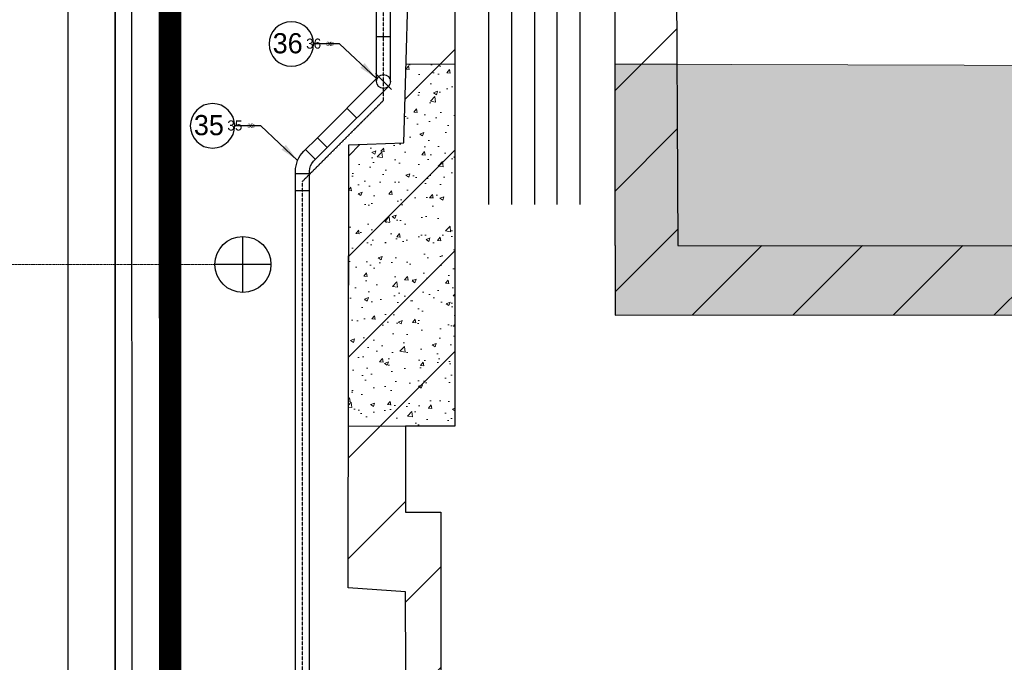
# Model space of a CAD drawing. Header units: metres. Extents: x -270273 to 328371, y -146885 to 591473.
# Tile 345 of 473: x -26161 to -17371, y 442230 to 447965. Entities that reach past the tile are written whole.
import ezdxf
from ezdxf.lldxf.tags import DXFTag

# ---------------------------------------------------------------- set-up
doc = ezdxf.new("R2010")
doc.units = ezdxf.units.M
for name, pattern in [('DASHED', [19.05, 12.7, -6.35]), ('RI-AWZI_TERREINRIOLERING', [19.8, 6, -1.8, 2.4, -1.8, 1.8, -1.8, 2.4, -1.8]), ('STIPPELFIJN', [0.375, 0.25, -0.125])]:
    doc.linetypes.add(name, pattern=pattern)
doc.layers.get('0').update_dxf_attribs({"color": 151})
for name, color, linetype in [('B-ME-WA-HYDRANT-G', 253, 'Continuous'), ('B-XX-GR-KRUIDEN-G', 98, 'Continuous'), ('B-XX-OG-BEBOUWING-G', 1, 'Continuous'), ('B-XX-VH-KANTVERHARDING-G', 253, 'Continuous'), ('Iv-status-nieuw', 170, 'Continuous'), ('Iv-Text 025', 3, 'Continuous'), ('Iv-Text 025 @ 100', 3, 'Continuous'), ('Iv-Text 025 @ 16', 3, 'Continuous'), ('Iv-Text 025 @ 20', 3, 'Continuous'), ('Iv-Text 025 @ 50', 3, 'Continuous')]:
    doc.layers.add(name, color=color, linetype=linetype)
doc.layers.add('B-XX-KL-ELEKTRA-G_HDSR', color=190, linetype='HDSR_Elektra', transparency=0.5)
doc.layers.add('B-XX-RI-AWZI_TERREINRIOLERING-G', color=211, linetype='RI-AWZI_TERREINRIOLERING', lineweight=18)
doc.layers.add('B-XX-VH-VERHARDING-V', color=253, linetype='Continuous', lineweight=18)
doc.styles.add('Iv-M 018', font='iv-font.shx', dxfattribs={"height": 1.8})
doc.styles.get("Standard").update_dxf_attribs({"font": 'iv-font.shx'})
tags = doc.linetypes.add('HDSR_Elektra', pattern='A,25,-2,["E",Standard,S=1.5,R=0,X=0,Y=-0.75],-4', length=31).pattern_tags.tags
tags[6] = DXFTag(74, 10)
pattern_1 = [(0.0124, (-169787, 422764.2), (2539.05, 4399.95), [635, -4445]), (90.0124, (-169469.6, 422764.3), (-2540.95, 4398.85), [317.5, -8481.32]), (90.0124, (-169390.2, 422764.3), (-2540.95, 4398.85), [254, -8544.82]), (90.0124, (-169549, 422764.3), (-2540.95, 4398.85), [254, -8544.82]), (60.0124, (-169311, 422764.3), (-2540.94, 4398.855), [203.2, -4876.8]), (120.0124, (-169628.3, 422764.3), (-5079.99, -1.09), [203.2, -4876.8])]

# ---------------------------------------------------------------- blocks, each defined once
blk = doc.blocks.new('zuhydrt1')
for p, q in [((0, -0.5), (0, 0.504)), ((-0.5, 0), (0.5, 0))]:
    blk.add_line(p, q)
at = {"color": 15}
blk.add_line((0, -0.5), (0, -0.5), dxfattribs=at)
blk.add_line((0, -0.5), (0, -0.5), dxfattribs=at)
blk.add_circle((0, 0), 0.5)
blk = doc.blocks.new('PE SDR17 bocht 45 125')
at = {"layer": 'Iv-status-nieuw'}
for p, q in [((-23931.4, 4466.2), (-23843, 4377.8)), ((-24037.5, 4360.1), (-23949.1, 4271.7)), ((-24126.5, 4145.2), (-24001.5, 4145.2)), ((-24126.5, 3995.2), (-24001.5, 3995.2))]:
    blk.add_line(p, q, dxfattribs=at)
for points in [[(-24126.5, 3995.2), (-24126.5, 4167.3, -0.198912), (-24053.1, 4344.5), (-23931.4, 4466.2)], [(-24001.5, 3995.2), (-24001.5, 4167.3, -0.198912), (-23964.7, 4256.1), (-23843, 4377.8)]]:
    blk.add_lwpolyline(points, format="xyb", dxfattribs=at)
blk = doc.blocks.new('*U479')
for points in [[(-3.29, -3.087), (0, 0)], [(0, 0), (2.324, 0)]]:
    blk.add_lwpolyline(points)
blk.add_circle((4.31, 0), 1.986)
blk.add_solid([(-1.849, -2.125), (-3.29, -3.087), (-2.238, -1.71)])
at = {"style": 'Iv-M 018'}
blk.add_attdef('NUMMER', (3.146, -0.835), '', height=1.8, dxfattribs=at)
blk = doc.blocks.new('*U894')
at = {"layer": 'Iv-Text 025 @ 100'}
ref = blk.add_blockref('*U479', (-24008.4, 447018.1), dxfattribs=dict(at, xscale=-100, yscale=100, zscale=100))
ref.add_attrib('NUMMER', '35', (-24605.8, 446934.6), dxfattribs={"layer": '0', "height": 180, "style": 'Iv-M 018'})
at = {"layer": 'Iv-Text 025 @ 16'}
ref = blk.add_blockref('*U479', (24008.4, 447018.1), dxfattribs=dict(at, xscale=16, yscale=16, zscale=-16))
ref.add_attrib('NUMMER', '35', (-24104, 447004.7), dxfattribs={"layer": '0', "height": 28.8, "style": 'Iv-M 018'})
at = {"layer": 'Iv-Text 025 @ 20'}
ref = blk.add_blockref('*U479', (24008.4, 447018.1), dxfattribs=dict(at, xscale=20, yscale=20, zscale=-20))
ref.add_attrib('NUMMER', '35', (-24127.9, 447001.4), dxfattribs={"layer": '0', "height": 36, "style": 'Iv-M 018'})
at = {"layer": 'Iv-Text 025 @ 50'}
ref = blk.add_blockref('*U479', (24008.4, 447018.1), dxfattribs=dict(at, xscale=50, yscale=50, zscale=-50))
ref.add_attrib('NUMMER', '35', (-24307.1, 446976.3), dxfattribs={"layer": '0', "height": 90, "style": 'Iv-M 018'})
blk = doc.blocks.new('*U895')
at = {"layer": 'Iv-Text 025 @ 100'}
ref = blk.add_blockref('*U479', (-23304.7, 447748.7), dxfattribs=dict(at, xscale=-100, yscale=100, zscale=100))
ref.add_attrib('NUMMER', '36', (-23902.1, 447665.3), dxfattribs={"layer": '0', "height": 180, "style": 'Iv-M 018'})
at = {"layer": 'Iv-Text 025 @ 16'}
ref = blk.add_blockref('*U479', (23304.7, 447748.7), dxfattribs=dict(at, xscale=16, yscale=16, zscale=-16))
ref.add_attrib('NUMMER', '36', (-23400.3, 447735.4), dxfattribs={"layer": '0', "height": 28.8, "style": 'Iv-M 018'})
at = {"layer": 'Iv-Text 025 @ 20'}
ref = blk.add_blockref('*U479', (23304.7, 447748.7), dxfattribs=dict(at, xscale=20, yscale=20, zscale=-20))
ref.add_attrib('NUMMER', '36', (-23424.2, 447732), dxfattribs={"layer": '0', "height": 36, "style": 'Iv-M 018'})
at = {"layer": 'Iv-Text 025 @ 50'}
ref = blk.add_blockref('*U479', (23304.7, 447748.7), dxfattribs=dict(at, xscale=50, yscale=50, zscale=-50))
ref.add_attrib('NUMMER', '36', (-23603.4, 447707), dxfattribs={"layer": '0', "height": 90, "style": 'Iv-M 018'})

msp = doc.modelspace()

# ---------------------------------------------------------------- hatches: boundary and pattern name
at = {"layer": 'B-XX-GR-KRUIDEN-G'}
h = msp.add_hatch(dxfattribs=at)
h.set_pattern_fill('SWAMP', color=256, scale=200, angle=-97.4574917, style=0)
h.set_pattern_definition(pattern_1)
edge = h.paths.add_edge_path()
edge.add_line((36170.9472, 467983.6184), (38807.233, 461086.9412))
edge.add_line((38807.233, 461086.9412), (38810.3624, 446608.8711))
edge.add_line((38810.3624, 446608.8711), (36139.8786, 446617.0471))
edge.add_line((36139.8786, 446617.0471), (36139.3863, 448894.8075))
edge.add_arc((26136.1817, 449088.8049), 10005.0855, -1.1110278, 90.28114678)
edge.add_line((26087.0876, 459093.77), (-20270.5154, 459143.9755))
edge.add_arc((-20265.5372, 463740.6222), 4596.6494, -137.93703668, -90.06205154, ccw=False)
edge.add_arc((-19672.5507, 464275.7307), 5395.3822, 181.61706894, 222.06296332, ccw=False)
edge.add_line((-25065.7842, 464123.4761), (-24911.4892, 502084.5462))
edge.add_line((-24911.4892, 502084.5462), (-40389.596, 502066.3386))
edge.add_line((-40389.596, 502066.3386), (-40389.5679, 501936.3442))
edge.add_line((-40389.5679, 501936.3442), (-53833.1309, 502045.977))
edge.add_line((-53833.1309, 502045.977), (-53832.4793, 499030.9938))
edge.add_arc((-53104.9668, 477843.061), 21200.4192, 91.96654498, 195.54166744)
edge.add_line((-73530.2108, 472162.6399), (-85297.5491, 472187.7091))
edge.add_arc((-105694.9499, 477855.2396), 21170.1409, -15.52824644, -5.12163447)
edge.add_line((-84609.3324, 475965.3729), (-84426.1974, 476009.7959))
edge.add_line((-84426.1974, 476009.7959), (-84404.1656, 479488.6016))
edge.add_line((-84404.1656, 479488.6016), (-84592.4424, 479546.1089))
edge.add_arc((-105694.9499, 477855.2396), 21170.1409, 4.58112078, 40.16416305)
edge.add_line((-89516.7368, 491509.5535), (-88685.4405, 492457.8708))
edge.add_line((-88685.4405, 492457.8708), (-91129.8677, 494858.1815))
edge.add_line((-91129.8677, 494858.1815), (-91980.7846, 493982.7483))
edge.add_arc((-105694.9499, 477855.2396), 21170.1409, 49.62353804, 84.87836553)
edge.add_line((-103805.0832, 498940.8572), (-103849.5062, 499123.9922))
edge.add_line((-103849.5062, 499123.9922), (-107328.3119, 499146.024))
edge.add_line((-107328.3119, 499146.024), (-107385.8192, 498957.7472))
edge.add_arc((-105694.9499, 477855.2396), 21170.1409, 94.58112078, 174.69316232)
edge.add_line((-126774.3486, 479813.2536), (-126963.3386, 479758.1356))
edge.add_line((-126963.3386, 479758.1356), (-126970.8713, 478568.7335))
edge.add_line((-126970.8713, 478568.7335), (-131112.6749, 478567.8383))
edge.add_arc((-151816.1218, 482872.4158), 21146.2078, -11.74536935, -5.34483933)
edge.add_line((-130761.8556, 480902.6507), (-130187.6684, 481039.2303))
edge.add_line((-130187.6684, 481039.2303), (-130188.4691, 484743.9745))
edge.add_line((-130188.4691, 484743.9745), (-130763.9199, 484864.1226))
edge.add_arc((-151816.1218, 482872.4158), 21146.2078, 5.40455287, 40.29433512)
edge.add_line((-135687.2267, 496547.9723), (-133699.597, 498565.198))
edge.add_line((-133699.597, 498565.198), (-136154.7736, 501065.7068))
edge.add_line((-136154.7736, 501065.7068), (-138168.0435, 499024.5692))
edge.add_arc((-151816.1218, 482872.4158), 21146.2078, 49.80320678, 84.65516068)
edge.add_line((-149846.3567, 503926.6821), (-149982.9363, 504500.8693))
edge.add_line((-149982.9363, 504500.8693), (-153687.6805, 504500.0685))
edge.add_line((-153687.6805, 504500.0685), (-153807.8287, 503924.6178))
edge.add_arc((-151816.1218, 482872.4158), 21146.2078, 95.40455287, 174.61534846)
edge.add_line((-172869.0143, 484856.8102), (-173444.5807, 484736.4292))
edge.add_line((-173444.5807, 484736.4292), (-173443.9373, 481031.7179))
edge.add_line((-173443.9373, 481031.7179), (-172869.7027, 480895.3377))
edge.add_arc((-151816.1218, 482872.4158), 21146.2078, 185.36474065, 210.81018619)
edge.add_line((-169977.941, 472041.422), (-173156.5236, 469766.6195))
edge.add_line((-173156.5236, 469766.6195), (-173318.7736, 469986.9156))
edge.add_line((-173318.7736, 469986.9156), (-183515.6316, 470032.0264))
edge.add_line((-183515.6316, 470032.0264), (-178966.2174, 504414.1056))
edge.add_line((-178966.2174, 504414.1056), (-138029.0908, 505121.838))
edge.add_line((-138029.0908, 505121.838), (-125211.8682, 505143.466))
edge.add_line((-125211.8682, 505143.466), (-121440.4628, 504962.4419))
edge.add_line((-121440.4628, 504962.4419), (-88409.978, 505411.5782))
edge.add_line((-88409.978, 505411.5782), (-55380.4993, 505934.7039))
edge.add_line((-55380.4993, 505934.7039), (-30572.423, 504796.219))
edge.add_line((-30572.423, 504796.219), (7219.6754, 502185.0736))
edge.add_line((7219.6754, 502185.0736), (36199.6742, 500183.6794))
edge.add_line((36199.6742, 500183.6794), (36170.9472, 467983.6184))
h.paths.add_polyline_path([(-84127.6167, 501450.8827), (-82224.8295, 503264.2573), (-80386.3966, 501456.3581), (-80382.3411, 499652.57), (-82305.7412, 499659.2658)], flags=16)
h = msp.add_hatch(dxfattribs=at)
h.set_pattern_fill('SWAMP', color=256, scale=200, angle=-97.4574917, style=0)
h.set_pattern_definition(pattern_1)
edge = h.paths.add_edge_path()
edge.add_line((-24533.2578, 391711.8078), (-24489.4542, 419330.4828))
edge.add_arc((-19999.9195, 419323.3623), 4489.5403, 135.11564024, 179.90912824, ccw=False)
edge.add_arc((-19978.8313, 419302.359), 4519.3036, 84.0422844, 135.11564024, ccw=False)
edge.add_line((-19509.7525, 423797.2528), (-3182.4907, 423788.0231))
edge.add_line((-3182.4907, 423788.0231), (-3180.4848, 414507.6596))
edge.add_arc((-2080.4848, 414507.8974), 1100.0001, 180.01238413, 225.01238202)
edge.add_arc((-2080.4848, 414507.8973), 1099.9999, 225.01238202, 270.01238424)
edge.add_line((-2080.2471, 413407.8974), (12859.7526, 413411.1266))
edge.add_arc((12859.5149, 414511.1266), 1100, -89.98761745, 0.01238364)
edge.add_line((13959.5148, 414511.3643), (13957.5118, 423778.334))
edge.add_line((13957.5118, 423778.334), (25936.3221, 423771.5625))
edge.add_arc((25942.1583, 434405.542), 10633.9811, -90.03144574, -47.10825302)
edge.add_arc((26882.1994, 433393.6451), 9252.8176, -47.10825302, 2.62303732)
edge.add_line((36125.3223, 433817.097), (36133.502, 442586.3717))
edge.add_line((36133.502, 442586.3717), (38806.6134, 442589.569))
edge.add_line((38806.6134, 442589.569), (38811.5317, 419834.921))
edge.add_line((38811.5317, 419834.921), (36129.7807, 413190.6011))
edge.add_line((36129.7807, 413190.6011), (36134.239, 392564.1051))
edge.add_line((36134.239, 392564.1051), (25907.3099, 392561.8946))
edge.add_line((25907.3099, 392561.8946), (8947.759, 392085.1724))
edge.add_line((8947.759, 392085.1724), (-4630.9258, 391198.3811))
edge.add_line((-4630.9258, 391198.3811), (-17313.684, 390611.193))
edge.add_line((-17313.684, 390611.193), (-24450.8478, 391708.6436))
edge.add_line((-24450.8478, 391708.6436), (-24533.2628, 391708.6257))
at = {"layer": 'B-XX-OG-BEBOUWING-G'}
h = msp.add_hatch(dxfattribs=at)
h.set_pattern_fill('ANSI31', color=256, scale=200, angle=-97.4574917, style=0)
h.set_pattern_definition([(45.0124, (-19034.64, 445552.3), (-449.11, 448.916), [])])
h.paths.add_polyline_path([(-15102.8558, 445630.3706), (-14686.96, 445328.3419), (-11614.9444, 445329.0059), (-11081.4938, 445716.7567), (-10547.8756, 445329.2366), (-7417.0079, 445329.9133), (-7060.0846, 445589.3511), (-6703.0492, 445330.0676), (-4238.9509, 445330.6002), (-4239.0833, 445942.995), (-20285.1887, 445951.1429), (-20615.2566, 445950.3197), (-20845.3585, 445951.0218), (-20845.2237, 445327.0108), (-15518.6209, 445328.1622)])
h.paths.add_polyline_path([(-22276.8106, 447568.6655), (-22276.9224, 448085.7213), (-20845.82, 448086.0306), (-20845.3585, 445951.0218), (-20285.1887, 445951.1429), (-20299.2546, 448820.4031), (-22675.2836, 448862.5863), (-22732.3556, 446865.7837), (-23222.7738, 446847.6744), (-23229.1521, 442895.8866), (-22716.3134, 442859.0775), (-22695.0113, 437854.9428), (-22005.6991, 437848.124), (-22009.9928, 434266.9972), (-21552.547, 434267.0961), (-21553.4364, 438381.8006), (-22400.4859, 438381.6175), (-22401.6075, 443570.9799), (-22716.4673, 443570.9119), (-22716.6332, 444338.4562), (-22276.1125, 444338.5514)])
at = {"layer": 'B-XX-VH-VERHARDING-V'}
h = msp.add_hatch(dxfattribs=at)
h.set_pattern_fill('AR-CONC', color=256, scale=2, angle=-97.4574917, style=0)
h.set_pattern_definition([(50.01238, (-169787.06, 422764.22), (364.3762, -31.7994), [38.1, -419.1]), (355.01238, (-169787.06, 422764.22), (-70.5682, 382.098), [30.48, -335.28]), (100.46338, (-169756.7, 422761.57), (293.8093, 350.2969), [32.38, -356.18]), (46.1966, (-169787.1, 422865.82), (542.1762, -83.9675), [57.15, -628.65]), (96.648, (-169741.9, 422858.83), (474.7015, 494.9537), [48.57, -534.27]), (351.1964, (-169787.1, 422865.8), (474.7022, 494.9529), [45.72, -502.92]), (21.01238, (-169736.28, 422840.44), (303.27396, -204.4655), [38.1, -419.1]), (326.01238, (-169736.28, 422840.44), (123.5244, 368.4026), [30.48, -335.28]), (71.46378, (-169711, 422823.4), (426.79756, 163.938), [32.38, -356.18]), (37.51238, (-169787.06, 422764.22), (6.14065, 169.11141), [0, -331.216, 0, -340.36, 0, -336.55]), (7.51238, (-169787.06, 422764.22), (133.59601, 200.39003), [0, -194.056, 0, -323.596, 0, -128.27]), (327.51238, (-169900.34, 422764.2), (271.18366, -11.39887), [0, -127, 0, -396.24, 0, -525.78]), (317.51238, (-169951.14, 422764.2), (296.24736, 50.917), [0, -165.1, 0, -263.144, 0, -373.38])])
h.paths.add_polyline_path([(-22276.1125, 444338.5514), (-23226.8239, 444338.3459), (-23222.7738, 446847.6744), (-22732.3556, 446865.7837), (-22712.2661, 447568.6645), (-22276.8106, 447568.6655)])
h = msp.add_hatch(dxfattribs=at)
h.set_pattern_fill('AR-CONC', color=256, scale=2.5, angle=-97.4574917, style=0)
h.set_pattern_definition([(50.01238, (-169787.06, 422764.22), (455.4703, -39.7493), [47.625, -523.875]), (355.0124, (-169787.06, 422764.22), (-88.2103, 477.6226), [38.1, -419.1]), (100.46338, (-169749.1, 422760.9), (367.2616, 437.8711), [40.475, -445.225]), (46.1966, (-169787.1, 422891.2), (677.7203, -104.9593), [71.4375, -785.8125]), (96.648, (-169730.6, 422882.5), (593.377, 618.6922), [60.7125, -667.8375]), (351.1964, (-169787.1, 422891.2), (593.3778, 618.691), [57.15, -628.65]), (21.01238, (-169723.58, 422859.5), (379.09245, -255.5819), [47.625, -523.875]), (326.0124, (-169723.6, 422859.5), (154.4055, 460.5033), [38.1, -419.1]), (71.46378, (-169692, 422838.2), (533.497, 204.9225), [40.475, -445.225]), (37.51238, (-169787.06, 422764.22), (7.67582, 211.38926), [0, -414.02, 0, -425.45, 0, -420.6875]), (7.51238, (-169787.06, 422764.22), (166.99502, 250.48754), [0, -242.57, 0, -404.495, 0, -160.3375]), (327.51238, (-169928.66, 422764.2), (338.97958, -14.24859), [0, -158.75, 0, -495.3, 0, -657.225]), (317.51238, (-169992.16, 422764.18), (370.3092, 63.64627), [0, -206.375, 0, -328.93, 0, -466.725])])
h.paths.add_polyline_path([(-20845.7082, 447568.5504), (-4232.5557, 447519.9679), (-4241.6182, 445330.5996), (-20845.2237, 445327.0108)])

# ---------------------------------------------------------------- linework, layer by layer
at = {"layer": 'B-XX-KL-ELEKTRA-G_HDSR', "linetype": 'DASHED', "const_width": 200}
msp.add_lwpolyline([(-24820.033, 451263.0021), (-24816.3953, 434463.0025)], dxfattribs=at)
at = {"layer": 'B-XX-OG-BEBOUWING-G'}
for points in [[(24705.0177, 439556.4036), (2864.2449, 439551.6828), (2848.3164, 441032.2024), (-4260.8854, 441065.886), (-4250.2093, 443255.109), (-8731.831, 443270.6014), (-8708.2197, 440966.5689), (-9907.2061, 440955.5077), (-9920.2035, 442747.4077), (-10593.3606, 442743.0727), (-10655.2791, 432567.5065), (-22033.347, 432542.4422), (-23262.031, 432566.6077), (-23262.5598, 434266.6076), (-22009.9928, 434266.9972), (-22005.6991, 437848.124), (-22695.0113, 437854.9428), (-22716.3134, 442859.0775), (-23229.1521, 442895.8866), (-23222.7738, 446847.6744), (-22732.3556, 446865.7837), (-22675.2836, 448862.5863)], [(-22675.2836, 448862.5863), (-20299.2546, 448820.4031), (-20285.1887, 445951.1429), (-4239.0833, 445942.995), (-4229.9015, 448161.1731), (-1289.1475, 448175.8972), (2867.2518, 448196.7079), (2859.0402, 448625.9996), (5426.1489, 448621.9254), (19654.5839, 448599.3437), (28787.3265, 448584.8493)], [(-20845.3585, 445951.0218), (-20845.3585, 445951.0218), (-20845.82, 448086.0306), (-22276.9224, 448085.7213), (-22276.8106, 447568.6655), (-22276.8106, 447568.6655), (-22276.1125, 444338.5514), (-22716.6332, 444338.4562), (-22716.4673, 443570.9119), (-22401.6075, 443570.9799), (-22400.4859, 438381.6175), (-21553.4364, 438381.8006), (-21552.547, 434267.0961), (-22009.9928, 434266.9972)], [(-20845.3585, 445951.0218), (-20845.2237, 445327.0108), (-4238.9509, 445330.6002), (-4239.0833, 445942.995)]]:
    msp.add_lwpolyline(points, dxfattribs=at)
at = {"layer": 'B-XX-RI-AWZI_TERREINRIOLERING-G'}
msp.add_lwpolyline([(-24168.1701, 445780.9741), (-28135.0142, 445780.1167)], dxfattribs=at)
at = {"layer": 'B-XX-VH-KANTVERHARDING-G'}
for p, q in [((-25306.7967, 435017.9795), (-25309.098, 449058.3875)), ((-25309.098, 449058.3875), (-25306.7967, 435017.9795)), ((-25156.7967, 435018.0119), (-25158.9355, 449048.8763))]:
    msp.add_line(p, q, dxfattribs=at)
msp.add_lwpolyline([(21437.0163, 454648.0834), (-20311.0375, 454639.0598, 0.414213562), (-25729.8659, 449217.8884), (-25726.7967, 435017.8887, 0.414213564), (-20305.6252, 429599.0604), (21022.4286, 429607.9935, 0.414213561), (31440.1761, 440030.2455), (31439.1775, 444650.2451)], format="xyb", dxfattribs=at)
at = {"layer": 'B-XX-VH-VERHARDING-V'}
for points in [[(-22276.1125, 444338.5514), (-23226.8239, 444338.3459), (-23222.7738, 446847.6744), (-22732.3556, 446865.7837), (-22712.2661, 447568.6645), (-22276.8106, 447568.6655), (-22276.1125, 444338.5514)], [(-20293.1182, 447568.6698), (-20845.7082, 447568.5504)], [(-20845.7082, 447568.5504), (-4232.5557, 447519.9679), (-4241.6182, 445330.5996), (-20845.2237, 445327.0108), (-20845.7082, 447568.5504)]]:
    msp.add_lwpolyline(points, dxfattribs=at)
at = {"layer": 'Iv-status-nieuw'}
for p, q in [((-22975.7444, 447414.1343), (-22975.7444, 452047.6609)), ((-22850.7444, 447414.1343), (-22852.2003, 451985.205)), ((-21972.8176, 446314.9488), (-21973.3651, 448847.9487)), ((-21767.8176, 446314.9931), (-21768.3651, 448847.9931)), ((-21565.8651, 448848.0368), (-21565.3176, 446315.0369)), ((-21362.8176, 446315.0807), (-21363.3651, 448848.0806)), ((-21157.8176, 446315.125), (-21158.3651, 448848.1249)), ((-22975.7777, 447814.1343), (-22850.7444, 447814.1343)), ((-23503.4085, 446912.3585), (-22975.7444, 447440.0227)), ((-22983.955, 447484.845), (-22842.5337, 447343.4237)), ((-23415.0202, 446823.9702), (-22869.0502, 447369.9402)), ((-23240.2812, 447175.4858), (-23151.8929, 447087.0975)), ((-23698.491, 432530.807), (-23698.491, 446441.3877)), ((-23573.491, 432530.807), (-23573.491, 446441.3877))]:
    msp.add_line(p, q, dxfattribs=at)
at = {"layer": 'Iv-status-nieuw', "linetype": 'STIPPELFIJN'}
msp.add_lwpolyline([(-19379.1507, 431397.1865), (-20501.1507, 431397.1865), (-22752.3705, 431397.1865), (-23635.991, 432280.807), (-23635.991, 446522.3456), (-22913.2444, 447245.0923), (-22913.2444, 451878.6435), (-22576.5568, 451878.7764)], dxfattribs=at)
at = {"layer": 'Iv-status-nieuw'}
msp.add_circle((-22913.2444, 447414.1343), 62.5, dxfattribs=at)

# ---------------------------------------------------------------- block references
at = {"layer": 'B-ME-WA-HYDRANT-G', "xscale": 499.9999999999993, "yscale": 499.9999999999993, "zscale": 499.9999999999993, "rotation": 90.01238423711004}
msp.add_blockref('zuhydrt1', (-24168.1701, 445780.9741), dxfattribs=at)
at = {"layer": 'Iv-status-nieuw'}
msp.add_blockref('PE SDR17 bocht 45 125', (427.9993, 442446.1809), dxfattribs=at)
at = {"layer": 'Iv-Text 025'}
for name in ['*U895', '*U894']:
    msp.add_blockref(name, (0, 0), dxfattribs=at)

doc.saveas('drawing.dxf')
